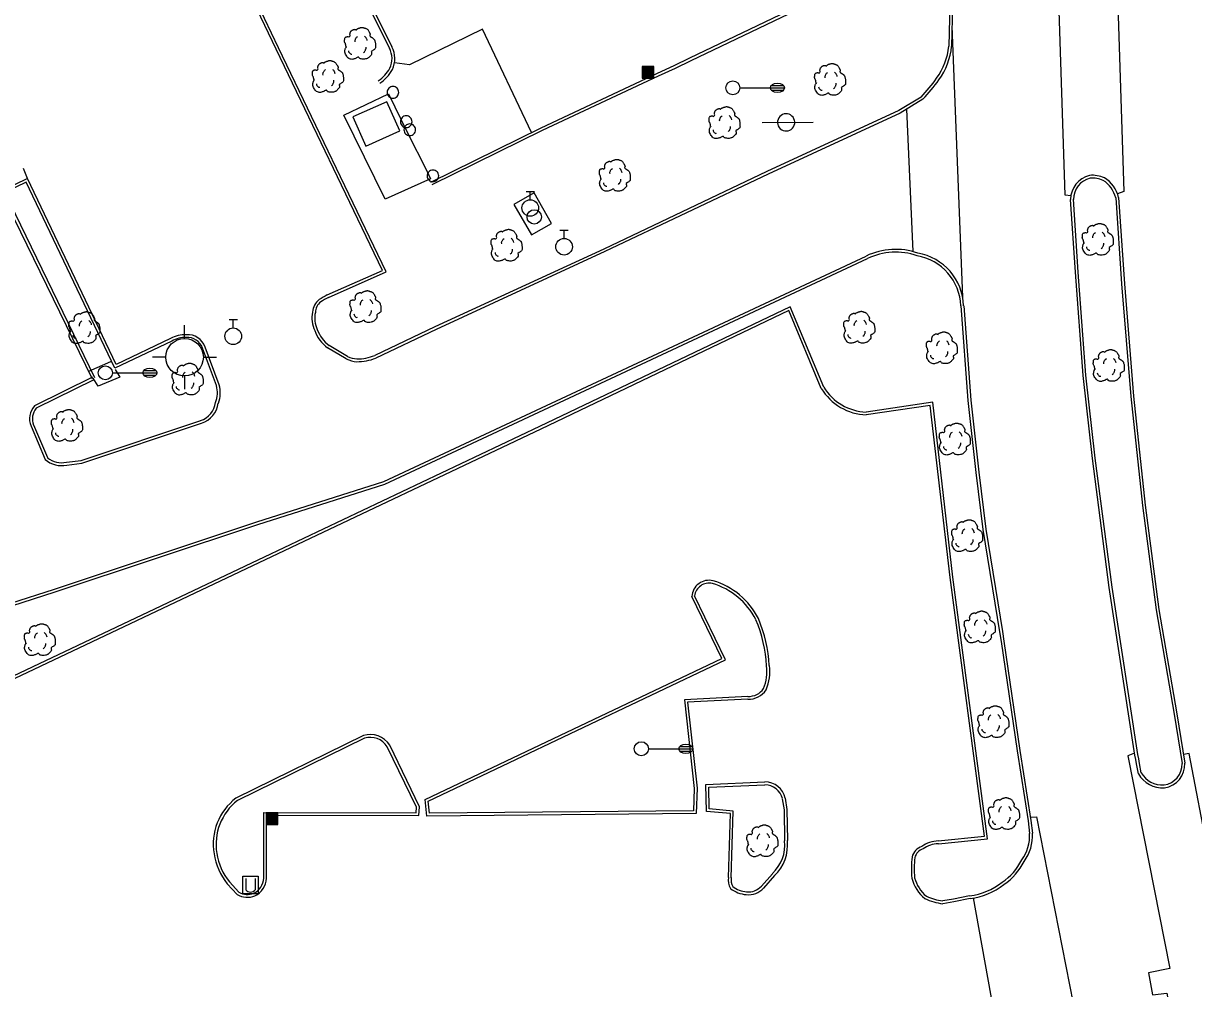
# Model space of a CAD drawing. Extents: x 2145380 to 2156929, y 139568 to 149130.
# Drawn here: x 2151691.3 to 2151940.9, y 143212.4 to 143418.3 of the extents above; entities that cross this region are included whole.
import ezdxf

# ---------------------------------------------------------------- set-up
doc = ezdxf.new("R2010")
doc.units = 0
for name, color, linetype in [('Default', 7, 'Continuous'), ('TOPO_Asphalt', 7, 'Continuous'), ('TOPO_Concrete', 7, 'Continuous'), ('TOPO_Curb Back', 7, 'Continuous'), ('TOPO_Fence', 7, 'Continuous'), ('TOPO_Light Pole', 7, 'Continuous'), ('TOPO_Misc', 7, 'Continuous'), ('TOPO_Misc Line', 7, 'Continuous'), ('TOPO_Sidewalk', 7, 'Continuous'), ('TOPO_Sign', 7, 'Continuous'), ('TOPO_Tree', 7, 'Continuous'), ('TOPO_Wall Freestanding', 7, 'Continuous'), ('TOPO_Water Fire Hydrant', 7, 'Continuous'), ('TOPO_Water Meter', 7, 'Continuous'), ('TOPO_Water Valve', 7, 'Continuous')]:
    doc.layers.add(name, color=color, linetype=linetype)

# ---------------------------------------------------------------- blocks, each defined once
blk = doc.blocks.new('LP')
at = {"layer": 'TOPO_Light Pole'}
blk.add_line((3.81, 0), (20.32, 0), dxfattribs=at)
for points in [[(20.32, 0), (27.94, 0)], [(20.32, 0), (23.5, 0)], [(20.83, 1.27), (27.43, 1.27)], [(20.83, 1.27), (23.5, 1.27)], [(23.71, 1.27), (27.43, 1.27)], [(23.71, 0), (27.94, 0)], [(20.83, -1.27), (27.43, -1.27)], [(20.83, -1.27), (23.5, -1.27)], [(23.71, -1.27), (27.43, -1.27)]]:
    blk.add_lwpolyline(points, dxfattribs=at)
blk.add_circle((0, 0), 3.81, dxfattribs=at)
blk.add_ellipse((24.13, 0), major_axis=(3.81, 0), ratio=0.666667, dxfattribs=at)
blk = doc.blocks.new('POST')
at = {"layer": 'TOPO_Misc'}
for start, end in [(89.99996, 180.00004), (179.99996, 270.00004), (359.99996, 90.00004), (269.99996, 0.00004)]:
    blk.add_arc((-0.01, 0.03), 3.16, start, end, dxfattribs=at)
blk = doc.blocks.new('CB')
at = {"layer": 'TOPO_Misc'}
for p, q in [((-3.08, 2.99), (3.24, 2.99)), ((-3.08, 2.68), (3.24, 2.68)), ((-3.08, 2.36), (3.24, 2.36)), ((-3.08, 2.05), (3.24, 2.05)), ((-3.08, 1.73), (3.24, 1.73)), ((-3.08, 1.4), (3.24, 1.4)), ((-3.08, 1.1), (3.24, 1.1)), ((-3.08, 0.77), (3.24, 0.77)), ((-3.08, 0.46), (3.24, 0.46)), ((-3.08, 0.14), (3.24, 0.14)), ((-3.08, -0.17), (3.24, -0.17)), ((-3.08, -0.48), (3.24, -0.48)), ((-3.08, -0.8), (3.24, -0.8)), ((-3.08, -1.11), (3.26, -1.11)), ((-3.08, -1.43), (3.26, -1.43)), ((-3.08, -1.75), (3.26, -1.75)), ((-3.08, -2.07), (3.26, -2.07)), ((-3.08, -2.39), (3.26, -2.39)), ((-3.08, -2.7), (3.26, -2.7)), ((-3.08, -3.02), (3.26, -3.02))]:
    blk.add_line(p, q, dxfattribs=at)
blk.add_lwpolyline([(3.26, -3.29), (3.24, 3.05), (-3.09, 3.04), (-3.08, -3.3), (3.26, -3.29)], dxfattribs=at)
blk = doc.blocks.new('TREE')
at = {"layer": 'TOPO_Tree'}
for points in [[(-14.1, -0.4), (-14.2, 0.5), (-14.4, 1.4), (-14.6, 2.3), (-14.8, 3.2), (-15.5, 4), (-15.7, 4.9), (-15.8, 5.6), (-15.7, 6.3), (-15.7, 7), (-15.6, 7.9), (-15.7, 8.8), (-15.1, 9.7), (-14.6, 10.4), (-13.8, 10.5), (-13, 10.7), (-12.2, 11), (-11.1, 10), (-10.4, 10.7), (-9.4, 11.7), (-10.3, 13.3), (-9.8, 14.4), (-9.6, 15.1), (-9.3, 15.9), (-8.8, 16.5), (-8.2, 17.3), (-7.5, 17.7), (-6.7, 18.1), (-6.1, 18.4), (-5.6, 18.6), (-5.1, 18.7), (-4.5, 18.7), (-4, 18.5), (-3.5, 18.1)], [(-3.5, 17.6), (-3.1, 18.3), (-2.6, 18.8), (-1.9, 19.2), (-1, 19.7), (-0.2, 20), (0.7, 20.2), (1.6, 20.5), (2.5, 20.8), (3.4, 20.8), (4.1, 20.7), (4.8, 20.5), (5.5, 20.2), (6.4, 19.9), (7.3, 19.7), (8.2, 19.2), (9.4, 18.4), (10, 17.2), (10.8, 16), (11.2, 15.3), (11.6, 14.6), (11.9, 13.9), (12.2, 13.1), (11.4, 12), (11.9, 11.2), (12, 11), (12.2, 10.9), (12.4, 10.7), (12.9, 10.4), (13.5, 10), (14, 9.7), (14.7, 9.2), (15.4, 8.7), (16.1, 8.1), (16.7, 7.5), (16.9, 6.7), (17.1, 6), (17.6, 4.4), (17.7, 2.8), (17.7, 1.2), (17.7, -0.2), (17.8, -2.2), (16.6, -3), (15.5, -3.8), (14.3, -4.6), (13.2, -5.3)], [(13.2, -5.3), (13.3, -5.8), (13.4, -6.3), (13.4, -6.7), (13.8, -8.5), (12.2, -10), (10.8, -11.5), (10, -12.3), (9.1, -12.8), (8.2, -13.1), (6, -13.8), (3.3, -13.6), (1.3, -13.1), (0.5, -12.9), (-0.1, -11.4), (-0.8, -11.5), (-2, -11.6), (-3.3, -12.8), (-4.5, -13.1), (-6.1, -13.5), (-7.8, -14), (-9.3, -13.6), (-11.4, -13.1), (-12.8, -11.4), (-14.1, -9.4), (-15.3, -7.3), (-15.6, -5.1), (-15.1, -3), (-14.9, -1.9), (-13.9, -0.8), (-13.5, 0.1)], [(-4.2, 5.1), (-4.5, 6.1), (-4.3, 7.2), (-3.8, 8.2), (-3.3, 9.3), (-2.7, 10.3), (-1.6, 11)], [(5.9, 11.2), (6.5, 10.7), (7, 10.2), (7.4, 9.5), (7.9, 8.6), (8.3, 7.6), (8.5, 6.6)], [(-11.4, -4.5), (-11.5, -5.4), (-11, -6.3), (-10.1, -7.2), (-9.3, -8), (-8.5, -8.3), (-7.7, -8.1)], [(4.8, -6.3), (5.7, -5.7), (6.3, -4.9), (6.8, -3.9), (7.4, -2.8), (7.6, -1.7), (7.5, -0.6)]]:
    blk.add_open_spline(points, degree=3, dxfattribs=at)
blk = doc.blocks.new('WATVAL')
at = {"layer": 'Default'}
for p, q in [((-2.25, 9), (2.25, 9)), ((0, 4.5), (0, 9))]:
    blk.add_line(p, q, dxfattribs=at)
blk.add_circle((0, 0), 4.5, dxfattribs=at)
blk = doc.blocks.new('WTRMTR')
at = {"layer": 'Default'}
blk.add_circle((0, 0), 3.89, dxfattribs=at)
blk = doc.blocks.new('FIRHYD')
at = {"layer": 'TOPO_Water Fire Hydrant'}
for p, q in [((-0.02, 10.16), (-0.03, 17.34)), ((10.16, 0.02), (17.34, 0.03)), ((-10.16, -0.02), (-17.34, -0.03)), ((0.02, -10.16), (0.03, -17.34))]:
    blk.add_line(p, q, dxfattribs=at)
blk.add_circle((0, 0), 10.16, dxfattribs=at)

msp = doc.modelspace()

# ---------------------------------------------------------------- linework, layer by layer
at = {"layer": 'TOPO_Asphalt'}
for p, q in [((2151891.64, 143359.9), (2151889.36, 143417.74)), ((2151879.67, 143400.04), (2151880.97, 143369.67)), ((2151692.18, 143385.26), (2151691.3, 143387.41)), ((2151898.25, 143207.67), (2151893.92, 143231.74))]:
    msp.add_line(p, q, dxfattribs=at)
for points in [[(2151914.71, 143381.55), (2151913.48, 143381.71), (2151911.85, 143432.06), (2151913.52, 143432.08)], [(2151923.18, 143431.25), (2151924.42, 143431.04), (2151926, 143382.46), (2151924.65, 143381.97)], [(2151799.65, 143395.07), (2151789.19, 143417.1), (2151773.65, 143409.48), (2151770.45, 143409.9)], [(2151928.31, 143262.64), (2151926.83, 143262.1), (2151935.84, 143216.7), (2151931.26, 143215.75), (2151932.13, 143211.05), (2151935.14, 143211.42), (2151936.51, 143203.47), (2151938.37, 143203.84), (2151940.81, 143192.34), (2151941.9, 143192.64)], [(2151951.05, 143196.6), (2151952.5, 143196.85), (2151939.96, 143262.54), (2151938.71, 143262.33)], [(2151906.04, 143249.01), (2151907.36, 143249.05), (2151916.74, 143201.27), (2151915.01, 143200.48)]]:
    msp.add_lwpolyline(points, dxfattribs=at)
at = {"layer": 'TOPO_Concrete'}
msp.add_lwpolyline([(2151795.91, 143379.71), (2151799.64, 143373.2), (2151803.95, 143375.67), (2151800.22, 143382.19), (2151795.91, 143379.71)], dxfattribs=at)
at = {"layer": 'TOPO_Curb Back'}
for p, q in [((2151840.24, 143282.83), (2151833.85, 143296.06)), ((2151841.04, 143282.55), (2151834.46, 143296.18)), ((2151777, 143252.74), (2151840.24, 143282.83)), ((2151777.63, 143252.38), (2151841.04, 143282.55)), ((2151845.83, 143274.76), (2151832.28, 143274.05)), ((2151832.28, 143274.05), (2151834.36, 143255.11)), ((2151845.84, 143274.16), (2151832.94, 143273.49)), ((2151832.94, 143273.49), (2151834.97, 143255.14)), ((2151763.81, 143266.39), (2151736.64, 143253.06)), ((2151764.03, 143265.83), (2151736.96, 143252.55)), ((2151775.15, 143251.1), (2151768.9, 143264.02)), ((2151775.75, 143251.22), (2151769.42, 143264.32)), ((2151836.85, 143255.96), (2151849.45, 143256.5)), ((2151834.36, 143255.11), (2151834.22, 143250.37)), ((2151834.97, 143255.14), (2151834.81, 143249.77)), ((2151836.97, 143250.2), (2151836.85, 143255.96)), ((2151837.46, 143255.38), (2151849.46, 143255.9)), ((2151837.56, 143250.75), (2151837.46, 143255.38)), ((2151775.07, 143249.92), (2151775.15, 143251.1)), ((2151775.64, 143249.32), (2151775.75, 143251.22)), ((2151777.33, 143249.2), (2151777, 143252.74)), ((2151777.88, 143249.81), (2151777.63, 143252.38)), ((2151853.16, 143252.93), (2151853.54, 143250.54)), ((2151853.75, 143253.04), (2151854.14, 143250.59)), ((2151742.55, 143235.96), (2151742.56, 143249.99)), ((2151742.56, 143249.99), (2151775.07, 143249.92)), ((2151743.15, 143235.95), (2151743.16, 143249.39)), ((2151743.16, 143249.39), (2151775.64, 143249.32)), ((2151834.81, 143249.77), (2151777.33, 143249.2)), ((2151834.22, 143250.37), (2151777.88, 143249.81)), ((2151842.09, 143249.75), (2151836.97, 143250.2)), ((2151842.71, 143250.3), (2151837.56, 143250.75)), ((2151841.67, 143236.14), (2151842.09, 143249.75)), ((2151842.26, 143236.07), (2151842.71, 143250.3)), ((2151853.54, 143250.54), (2151853.64, 143243.94)), ((2151854.14, 143250.59), (2151854.24, 143243.98)), ((2151851.06, 143236.93), (2151848.7, 143234.27)), ((2151851.49, 143236.51), (2151849.15, 143233.87)), ((2151734.77, 143234.78), (2151736.88, 143232.47)), ((2151735.23, 143235.16), (2151737.26, 143232.95))]:
    msp.add_line(p, q, dxfattribs=at)
for points in [[(2151756.36, 143359.88), (2151768.66, 143365.34), (2151745.74, 143413.11), (2151726.27, 143453.85), (2151703.57, 143502.07), (2151678.21, 143555.32), (2151660.4, 143592.57), (2151640.54, 143584.28)], [(2151756.1, 143360.42), (2151767.86, 143365.64), (2151745.2, 143412.85), (2151725.72, 143453.59), (2151703.02, 143501.81), (2151677.67, 143555.06), (2151660.1, 143591.79), (2151640.71, 143583.71)], [(2151888.22, 143461.06), (2151888.79, 143419.36), (2151888.67, 143413.49)], [(2151888.82, 143461.12), (2151889.39, 143419.36), (2151889.27, 143413.45)], [(2151844.04, 143447.84), (2151837.92, 143460.34), (2151794.99, 143439.72), (2151763.64, 143424.56), (2151769.37, 143413.08)], [(2151843.53, 143447.54), (2151837.65, 143459.55), (2151795.25, 143439.18), (2151764.45, 143424.29), (2151769.9, 143413.35)], [(2151778.18, 143384.5), (2151801.72, 143396.09), (2151826.54, 143407.72), (2151830.09, 143409.34), (2151833.42, 143410.99), (2151855.9, 143421.74), (2151865.26, 143426.18)], [(2151778.45, 143383.96), (2151801.98, 143395.55), (2151826.79, 143407.18), (2151830.35, 143408.8), (2151833.69, 143410.45), (2151856.16, 143421.19), (2151865.55, 143425.65)], [(2151882.76, 143402.64), (2151878, 143399.73), (2151849.87, 143386.73), (2151815.08, 143370.19), (2151779.06, 143353.57), (2151766.25, 143347.48)], [(2151883.14, 143402.17), (2151878.29, 143399.2), (2151850.12, 143386.18), (2151815.34, 143369.65), (2151779.31, 143353.03), (2151766.49, 143346.93)], [(2151722.7, 143351.09), (2151711.09, 143345.58), (2151692.18, 143385.26), (2151686.51, 143382.5), (2151705.94, 143342.52)], [(2151722.99, 143350.56), (2151710.81, 143344.78), (2151691.9, 143384.46), (2151687.31, 143382.23), (2151706.48, 143342.78)], [(2151929.71, 143258.47), (2151929.31, 143260.45), (2151929.18, 143261.41), (2151928.97, 143262.33), (2151923.49, 143298.05), (2151919.89, 143325.57), (2151917.91, 143343.31), (2151916.27, 143365.29), (2151915.26, 143380.81)], [(2151924.28, 143381.1), (2151925.53, 143362.75), (2151927.5, 143338.74), (2151929.95, 143315.45), (2151932.9, 143293.2), (2151936.71, 143270.96), (2151938.41, 143260.44)], [(2151924.88, 143381.19), (2151926.13, 143362.79), (2151928.09, 143338.8), (2151930.54, 143315.52), (2151933.5, 143293.29), (2151937.3, 143271.06), (2151939.01, 143260.5)], [(2151929.14, 143258.26), (2151928.71, 143260.35), (2151928.59, 143261.31), (2151928.38, 143262.21), (2151922.9, 143297.97), (2151919.3, 143325.5), (2151917.31, 143343.25), (2151915.68, 143365.25), (2151914.66, 143380.77)], [(2151688.59, 143294.61), (2151697.9, 143297.65), (2151741.09, 143312.01), (2151768.15, 143320.58), (2151871.07, 143368.71)], [(2151688.84, 143294.06), (2151698.08, 143297.08), (2151741.28, 143311.44), (2151768.37, 143320.02), (2151871.33, 143368.17)], [(2151862.01, 143340.75), (2151854.85, 143357.9), (2151801.4, 143332.34), (2151742.62, 143304.43), (2151689.1, 143279.1), (2151627.73, 143217.32), (2151641.36, 143204.12)], [(2151861.47, 143340.48), (2151854.54, 143357.09), (2151801.66, 143331.8), (2151742.88, 143303.89), (2151689.45, 143278.6), (2151628.59, 143217.33), (2151641.78, 143204.55)], [(2151891.25, 143358.07), (2151892.74, 143337.89), (2151894.45, 143322.5), (2151895.96, 143310.34), (2151899.5, 143288.52), (2151899.83, 143286.45), (2151903.25, 143263.13), (2151905.57, 143248.18), (2151905.9, 143245.51)], [(2151891.85, 143358.09), (2151893.34, 143337.94), (2151895.05, 143322.57), (2151896.56, 143310.43), (2151900.09, 143288.62), (2151900.43, 143286.54), (2151903.84, 143263.22), (2151906.16, 143248.26), (2151906.5, 143245.57)], [(2151732.48, 143341.07), (2151729.48, 143349.06)], [(2151733.05, 143341.25), (2151730.05, 143349.27)], [(2151760.15, 143346.78), (2151756.18, 143349.13)], [(2151760.44, 143347.3), (2151756.51, 143349.63)], [(2151706.05, 143342.83), (2151693.66, 143336.72)], [(2151706.32, 143342.3), (2151694.03, 143336.23)], [(2151886.45, 143243.31), (2151896.93, 143244.36), (2151889.56, 143300.2), (2151885.25, 143337.53), (2151871.04, 143335.41)], [(2151886.41, 143243.91), (2151896.25, 143244.9), (2151888.97, 143300.12), (2151884.72, 143336.85), (2151871.07, 143334.81)], [(2151700.47, 143324.72), (2151703.65, 143325.07), (2151729.11, 143333.6)], [(2151692.93, 143332.43), (2151695.95, 143325.33)], [(2151693.48, 143332.66), (2151696.45, 143325.69)], [(2151700.57, 143324.12), (2151703.78, 143324.48), (2151729.3, 143333.03)], [(2151893.12, 143232.22), (2151889.66, 143231.49), (2151887.38, 143231.1)], [(2151893.22, 143231.63), (2151889.77, 143230.9), (2151887.38, 143230.5)]]:
    msp.add_lwpolyline(points, dxfattribs=at)
for centre, radius, start, end in [((2151765, 143410.8), 5.52, 335.1794, 27.4824), ((2151874.58, 143414.97), 14.18, 324.117, 353.9907), ((2151874.58, 143414.97), 14.78, 324.1461, 354.0906), ((2151765, 143410.8), 4.92, 335.479, 27.5457), ((2151762.45, 143412.82), 8.12, 303.971, 330.0149), ((2151762.45, 143412.82), 8.72, 303.9707, 330.2014), ((2151861.11, 143423.79), 30.27, 315.6643, 325.5217), ((2151861.12, 143423.79), 30.86, 315.5244, 325.5104), ((2151919.94, 143380.77), 5.29, 103.5195, 179.7876), ((2151919.28, 143379.64), 6.3, 65.8407, 95.1722), ((2151919.94, 143380.77), 4.69, 104.0512, 179.7897), ((2151919.28, 143379.64), 5.7, 66.2338, 94.729), ((2151918.33, 143379.66), 6.12, 13.6128, 58.0098), ((2151918.33, 143379.66), 6.72, 13.1667, 58.3802), ((2151877.34, 143355.57), 14.56, 71.0763, 115.5104), ((2151877.34, 143355.57), 13.96, 70.8862, 115.4937), ((2151879.96, 143357.64), 11.29, 2.1923, 80.0962), ((2151879.96, 143357.64), 11.89, 2.1923, 79.8628), ((2151756.61, 143356.54), 3.64, 128.0239, 176.8986), ((2151756.61, 143356.54), 3.04, 128.5008, 177.7236), ((2151766.31, 143341.01), 21.93, 117.7606, 122.9888), ((2151766.31, 143341.01), 21.34, 117.8143, 122.9148), ((2151759.18, 143355.46), 6.34, 168.3813, 204.8231), ((2151759.18, 143355.46), 5.74, 167.9266, 205.0845), ((2151725.59, 143346.48), 5.44, 85.3248, 122.0811), ((2151725.59, 143346.48), 4.84, 84.746, 122.4835), ((2151726.35, 143348.01), 3.91, 18.79, 94.5541), ((2151726.35, 143348.01), 3.31, 18.635, 95.3829), ((2151760.77, 143355.44), 7.8, 199.786, 233.9311), ((2151760.77, 143355.44), 7.2, 199.576, 233.7083), ((2151762.83, 143352.1), 5.95, 243.3328, 265.792), ((2151762.83, 143352.09), 5.35, 243.5499, 265.5589), ((2151762.37, 143357.52), 11.36, 270.0965, 291.2373), ((2151762.37, 143357.52), 10.76, 270.2194, 291.1184), ((2151726.94, 143339.55), 5.75, 338.7647, 15.2563), ((2151726.94, 143339.55), 6.35, 339.3861, 15.513), ((2151871.46, 143346.43), 11.62, 210.7928, 268.11), ((2151871.46, 143346.43), 11.02, 211.0118, 267.8303), ((2151696.66, 143333.99), 4.05, 137.7402, 202.7729), ((2151696.66, 143333.99), 3.45, 139.5551, 202.7497), ((2151727.52, 143338.15), 4.82, 289.2219, 351.8903), ((2151727.52, 143338.15), 5.42, 289.1807, 351.1585), ((2151699.45, 143329.3), 5.3, 228.6477, 282.1946), ((2151699.45, 143329.3), 4.7, 230.2593, 282.5573), ((2151837.54, 143295.84), 3.69, 76.6676, 176.5402), ((2151837.54, 143295.84), 3.09, 76.9721, 173.7594), ((2151833.84, 143284.13), 15.37, 27.0736, 73.3719), ((2151833.84, 143284.13), 15.97, 26.997, 73.4366), ((2151820.73, 143279.74), 29.1, 2.9831, 23.0096), ((2151820.73, 143279.74), 29.7, 3.035, 23.0508), ((2151840.87, 143279.98), 9.02, 336.8879, 8.1708), ((2151840.87, 143279.98), 9.62, 336.5533, 8.0065), ((2151845.99, 143278.58), 3.83, 267.6083, 325.9598), ((2151845.99, 143278.58), 4.43, 267.9865, 326.7173), ((2151765.28, 143261.72), 4.89, 32.0794, 107.4202), ((2151765.28, 143261.72), 4.29, 32.5024, 106.8307), ((2151933.97, 143260.26), 4.45, 278.1358, 2.3024), ((2151933.97, 143260.26), 5.05, 277.9011, 2.7286), ((2151849.46, 143252.1), 4.4, 12.4018, 90.1028), ((2151934.21, 143261.02), 5.78, 208.5764, 274.43), ((2151934.21, 143261.02), 5.18, 209.5457, 274.2303), ((2151849.46, 143252.1), 3.8, 12.666, 89.9226), ((2151744.29, 143243.18), 12.5, 127.7359, 189.3435), ((2151744.29, 143243.18), 11.9, 128.0262, 189.338), ((2151845.32, 143243.03), 8.37, 313.2835, 6.2438), ((2151845.32, 143243.03), 8.97, 313.4584, 6.0604), ((2151886.59, 143237.56), 6.35, 91.6314, 125.3228), ((2151897.21, 143245.01), 8.71, 323.7322, 3.2898), ((2151897.21, 143245.01), 9.31, 324.0525, 3.4197), ((2151745.93, 143243.5), 14.17, 189.5641, 218.0308), ((2151745.92, 143243.5), 13.56, 189.5679, 217.9321), ((2151883.9, 143239.75), 3.15, 108.0187, 166.4808), ((2151883.9, 143239.75), 2.55, 106.0197, 165.7795), ((2151886.59, 143237.56), 5.75, 91.4226, 126.2625), ((2151900.23, 143238.01), 19.55, 172.7244, 185.9997), ((2151900.23, 143238.01), 18.95, 172.8279, 185.8721), ((2151893.15, 143245.36), 12.37, 303.9388, 333.6223), ((2151893.15, 143245.35), 12.97, 304.0293, 333.3943), ((2151845.01, 143235.58), 3.39, 170.4857, 211.9453), ((2151845.01, 143235.58), 2.79, 169.6934, 209.9364), ((2151888.64, 143237.92), 7.5, 194.2781, 230.7326), ((2151738.81, 143236.12), 3.74, 295.9772, 357.4694), ((2151738.81, 143236.12), 4.34, 295.6934, 357.6462), ((2151845.84, 143238.33), 5.87, 230.8295, 266.4644), ((2151845.84, 143238.33), 5.27, 231.9389, 266.672), ((2151845.99, 143236.63), 4.19, 262.9112, 318.8224), ((2151845.99, 143236.63), 3.59, 262.6184, 318.8507), ((2151888.64, 143237.92), 8.1, 193.9625, 231.313), ((2151891.35, 143246.29), 14.18, 277.1622, 307.8456), ((2151891.35, 143246.3), 14.78, 277.2619, 307.7644), ((2151739.06, 143236.23), 4.34, 239.9431, 292.1274), ((2151739.06, 143236.23), 3.74, 241.3008, 291.84), ((2151889.44, 143244.66), 14.31, 245.8527, 261.7486), ((2151889.44, 143244.66), 13.71, 246.1769, 261.3562)]:
    msp.add_arc(centre, radius, start, end, dxfattribs=at)
at = {"layer": 'TOPO_Fence'}
msp.add_line((2151773.22, 143395.03), (2151777.24, 143387.05), dxfattribs=at)
at = {"layer": 'TOPO_Misc'}
for p, q in [((2151738.71, 143235.92), (2151738.71, 143233.51)), ((2151740.79, 143233.52), (2151740.79, 143235.93))]:
    msp.add_line(p, q, dxfattribs=at)
msp.add_lwpolyline([(2151738.13, 143232.6), (2151738.13, 143236.37), (2151741.39, 143236.37), (2151741.39, 143232.6), (2151738.13, 143232.6)], dxfattribs=at)
msp.add_arc((2151739.75, 143234.33), 1.32, 218.3412, 322.0625, dxfattribs=at)
at = {"layer": 'TOPO_Misc Line'}
msp.add_lwpolyline([(2151764.31, 143392.18), (2151771.57, 143395.42), (2151768.79, 143401.63), (2151761.54, 143398.39)], close=True, dxfattribs=at)
at = {"layer": 'TOPO_Sidewalk'}
msp.add_line((2151705.28, 143344.15), (2151709.96, 143346.22), dxfattribs=at)
msp.add_lwpolyline([(2151710.87, 143344.52), (2151711.87, 143342.83), (2151707.27, 143340.95), (2151706.21, 143342.65)], dxfattribs=at)
at = {"layer": 'TOPO_Sign'}
msp.add_lwpolyline([(2151848.84, 143397.21), (2151859.72, 143397.27)], dxfattribs=at)
for start, end in [(47.4196, 227.4196), (227.4196, 47.4196)]:
    msp.add_arc((2151853.98, 143397.23), 1.84, start, end, dxfattribs=at)
at = {"layer": 'TOPO_Wall Freestanding'}
msp.add_lwpolyline([(2151777.24, 143387.05), (2151778.12, 143385.15), (2151768.48, 143380.85), (2151759.66, 143398.75), (2151769.2, 143403.33), (2151773.22, 143395.03)], dxfattribs=at)

# ---------------------------------------------------------------- block references
at = {"layer": 'TOPO_Light Pole', "xscale": 0.39370000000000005, "yscale": 0.3937000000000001}
for p in [(2151842.61, 143404.6), (2151708.78, 143343.79), (2151823.09, 143263.59)]:
    msp.add_blockref('LP', p, dxfattribs=at)
at = {"layer": 'TOPO_Misc', "xscale": 0.39370000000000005, "yscale": 0.3937000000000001}
for name, p in [('CB', (2151824.46, 143407.95)), ('POST', (2151770.12, 143403.62)), ('POST', (2151772.95, 143397.36)), ('POST', (2151773.71, 143395.63)), ('POST', (2151778.64, 143385.8)), ('CB', (2151744.3, 143248.72))]:
    msp.add_blockref(name, p, dxfattribs=at)
at = {"layer": 'TOPO_Tree', "xscale": 0.19685000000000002, "yscale": 0.19685000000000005}
for p in [(2151762.9, 143413.4), (2151756.06, 143406.33), (2151863.15, 143405.71), (2151840.65, 143396.49), (2151817.25, 143385.24), (2151794.16, 143370.32), (2151920.25, 143371.58), (2151764.05, 143357.23), (2151704.11, 143352.75), (2151869.38, 143352.82), (2151887, 143348.44), (2151922.59, 143344.67), (2151726.14, 143341.77), (2151700.39, 143331.89), (2151889.75, 143328.98), (2151892.4, 143308.36), (2151895.08, 143288.89), (2151694.6, 143286.17), (2151897.98, 143268.67), (2151900.25, 143249.07), (2151848.71, 143243.26)]:
    msp.add_blockref('TREE', p, dxfattribs=at)
at = {"layer": 'TOPO_Water Fire Hydrant', "xscale": 0.39370000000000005, "yscale": 0.3937000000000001}
msp.add_blockref('FIRHYD', (2151725.68, 143347.12), dxfattribs=at)
at = {"layer": 'TOPO_Water Meter', "xscale": 0.39370000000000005, "yscale": 0.3937000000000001}
msp.add_blockref('WTRMTR', (2151800.25, 143377.06), dxfattribs=at)
at = {"layer": 'TOPO_Water Valve', "xscale": 0.39370000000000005, "yscale": 0.3937000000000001}
for p in [(2151799.41, 143378.96), (2151806.61, 143370.69), (2151736.05, 143351.59)]:
    msp.add_blockref('WATVAL', p, dxfattribs=at)

doc.saveas('drawing.dxf')
